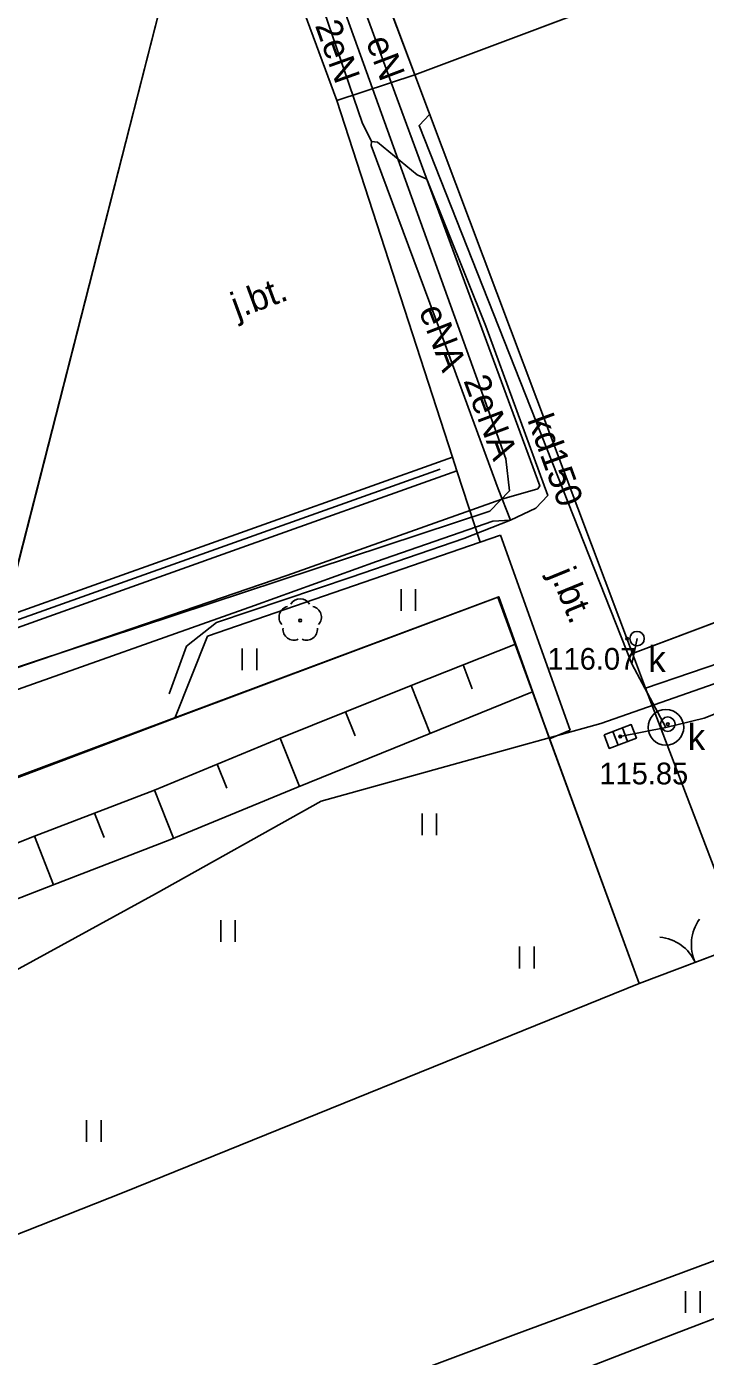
# Model space of a CAD drawing. Extents: x 6434771 to 6436222, y 5663454 to 5664782.
# Drawn here: x 6435320.71 to 6435344.15, y 5664367.3 to 5664413.22 of the extents above; entities that cross this region are included whole.
import ezdxf

# ---------------------------------------------------------------- set-up
doc = ezdxf.new("R2010")
doc.units = 0
for name, color, linetype in [('Warstwa 1', 7, 'Continuous'), ('Warstwa 10', 7, 'Continuous'), ('Warstwa 11', 7, 'Continuous'), ('Warstwa 12', 7, 'Continuous'), ('Warstwa 13', 7, 'Continuous'), ('Warstwa 14', 7, 'Continuous'), ('Warstwa 15', 7, 'Continuous'), ('Warstwa 2', 7, 'Continuous'), ('Warstwa 20', 7, 'Continuous'), ('Warstwa 21', 7, 'Continuous'), ('Warstwa 25', 7, 'Continuous'), ('Warstwa 3', 7, 'Continuous'), ('Warstwa 4', 7, 'Continuous'), ('Warstwa 5', 7, 'Continuous'), ('Warstwa 6', 7, 'Continuous'), ('Warstwa 7', 7, 'Continuous'), ('Warstwa 8', 7, 'Continuous'), ('Warstwa 9', 7, 'Continuous')]:
    doc.layers.add(name, color=color, linetype=linetype)

msp = doc.modelspace()

# ---------------------------------------------------------------- linework, layer by layer
at = {"layer": 'Warstwa 1'}
for p, q in [((6435319.733, 5664392.043), (6435327.723, 5664423.322)), ((6435319.733, 5664392.043), (6435327.723, 5664423.322)), ((6435341.861, 5664380.173), (6435417.059, 5664408.548)), ((6435341.861, 5664380.173), (6435417.059, 5664408.548)), ((6435292.971, 5664377.114), (6435336.982, 5664393.515)), ((6435292.971, 5664377.114), (6435336.982, 5664393.515)), ((6435336.982, 5664393.515), (6435341.861, 5664380.173)), ((6435336.982, 5664393.515), (6435341.861, 5664380.173))]:
    msp.add_line(p, q, dxfattribs=at)
for points in [[(6435400.148, 5664442.631), (6435400.81, 5664440.862), (6435375.755, 5664431.513), (6435364.625, 5664427.407), (6435343.215, 5664419.314), (6435342.014, 5664422.479), (6435331.534, 5664418.445), (6435334.111, 5664411.553), (6435377.225, 5664427.735), (6435412.18, 5664440.854), (6435411.564, 5664442.492), (6435409.554, 5664447.828), (6435399.599, 5664444.097)], [(6435341.629, 5664391.568), (6435334.111, 5664411.553), (6435412.18, 5664440.854), (6435419.619, 5664420.94)]]:
    msp.add_lwpolyline(points, close=True, dxfattribs=at)
at = {"layer": 'Warstwa 10'}
for p, q in [((6435333.984, 5664390.47), (6435337.594, 5664391.892)), ((6435337.594, 5664391.892), (6435338.178, 5664390.253)), ((6435335.781, 5664391.178), (6435336.096, 5664390.354)), ((6435329.457, 5664388.645), (6435333.984, 5664390.47)), ((6435333.984, 5664390.47), (6435334.646, 5664388.808)), ((6435334.607, 5664388.793), (6435338.178, 5664390.253)), ((6435331.72, 5664389.558), (6435332.055, 5664388.728)), ((6435330.043, 5664386.949), (6435334.607, 5664388.793)), ((6435325.12, 5664386.855), (6435329.457, 5664388.645)), ((6435329.457, 5664388.645), (6435330.134, 5664386.985)), ((6435327.288, 5664387.75), (6435327.624, 5664386.92)), ((6435325.651, 5664385.138), (6435330.043, 5664386.949)), ((6435320.98, 5664385.262), (6435325.12, 5664386.855)), ((6435325.12, 5664386.855), (6435325.784, 5664385.193)), ((6435323.05, 5664386.058), (6435323.38, 5664385.224)), ((6435316.892, 5664383.64), (6435320.98, 5664385.262)), ((6435320.98, 5664385.262), (6435321.635, 5664383.586)), ((6435321.602, 5664383.573), (6435325.651, 5664385.138)), ((6435317.423, 5664381.942), (6435321.602, 5664383.573))]:
    msp.add_line(p, q, dxfattribs=at)
msp.add_lwpolyline([(6435334.991, 5664397.941), (6435319.973, 5664392.58)], dxfattribs=at)
at = {"layer": 'Warstwa 11'}
msp.add_circle((6435330.155, 5664392.712), 0.05, dxfattribs=at)
for centre, start, end in [((6435330.155, 5664393.087), 30.1471, 149.8529), ((6435329.798, 5664392.828), 102.1471, 221.8529), ((6435330.512, 5664392.828), 318.1471, 77.8529), ((6435329.935, 5664392.409), 174.1471, 293.8529), ((6435330.375, 5664392.409), 246.1471, 5.8529)]:
    msp.add_arc(centre, 0.375, start, end, dxfattribs=at)
at = {"layer": 'Warstwa 12'}
for points in [[(6435334.034, 5664423.239), (6435332.025, 5664420.789), (6435330.499, 5664419.003), (6435329.652, 5664417.877), (6435329.686, 5664417.672), (6435330.091, 5664416.338), (6435332.294, 5664409.908), (6435332.615, 5664409.249), (6435332.82, 5664409.235), (6435334.194, 5664408.107), (6435334.53, 5664407.958), (6435336.566, 5664402.881), (6435338.703, 5664397.03), (6435338.286, 5664396.588), (6435337.412, 5664396.175), (6435336.809, 5664396.146), (6435332.784, 5664394.745), (6435328.572, 5664393.227), (6435319.671, 5664390.077), (6435311.398, 5664387.221), (6435299.008, 5664382.872), (6435295.953, 5664381.752), (6435294.025, 5664381.075)], [(6435289.38, 5664381.5), (6435290.814, 5664381.39), (6435292.178, 5664381.411), (6435292.576, 5664381.418), (6435293.644, 5664381.84), (6435303.49, 5664385.207), (6435311.374, 5664388.02), (6435318.977, 5664390.606), (6435329.696, 5664394.265), (6435337.121, 5664396.902), (6435338.357, 5664397.262), (6435338.429, 5664397.368), (6435333.417, 5664410.945), (6435332.517, 5664413.426), (6435330.723, 5664417.885), (6435330.608, 5664418.381), (6435333.269, 5664421.78), (6435334.373, 5664422.226)], [(6435289.38, 5664381.5), (6435291.73, 5664381.93), (6435293.664, 5664382.257), (6435306.661, 5664386.11), (6435319.78, 5664390.902), (6435336.698, 5664396.489), (6435337.387, 5664397.19), (6435337.25, 5664398.292), (6435330.227, 5664417.841), (6435331.084, 5664420.091), (6435332.388, 5664421.235), (6435334.698, 5664422.097), (6435335.491, 5664419.968)], [(6435325.629, 5664390.184), (6435326.228, 5664391.82), (6435327.264, 5664392.642), (6435331.911, 5664394.214), (6435335.809, 5664395.539), (6435337.412, 5664396.175), (6435336.988, 5664397.253), (6435335.004, 5664402.68), (6435332.609, 5664409.116), (6435332.615, 5664409.249)], [(6435300.679, 5664365.203), (6435303.486, 5664367.75), (6435312.692, 5664376.505), (6435317.179, 5664378.913), (6435325.155, 5664383.275), (6435330.884, 5664386.476), (6435335.81, 5664387.847), (6435340.535, 5664389.16), (6435349.048, 5664392.131), (6435360.805, 5664396.293), (6435370.984, 5664400.064), (6435380.14, 5664403.66), (6435380.105, 5664406.059)]]:
    msp.add_lwpolyline(points, dxfattribs=at)
at = {"layer": 'Warstwa 14'}
msp.add_circle((6435342.849, 5664389.133), 0.045, dxfattribs=at)
at = {"layer": 'Warstwa 15'}
msp.add_circle((6435342.782, 5664389.022), 0.616, dxfattribs=at)
at = {"layer": 'Warstwa 2'}
for points in [[(6435288.252, 5664382.112), (6435291.113, 5664383.058), (6435300.533, 5664386.274), (6435319.733, 5664392.043), (6435327.723, 5664423.322), (6435332.398, 5664441.038)], [(6435292.97, 5664377.11), (6435306.65, 5664382.1), (6435325.83, 5664389.34), (6435337.01, 5664393.53), (6435338.76, 5664388.62)]]:
    msp.add_lwpolyline(points, dxfattribs=at)
at = {"layer": 'Warstwa 20'}
for p, q in [((6435333.984, 5664390.47), (6435337.594, 5664391.892)), ((6435329.457, 5664388.645), (6435333.984, 5664390.47)), ((6435325.12, 5664386.855), (6435329.457, 5664388.645)), ((6435320.98, 5664385.262), (6435325.12, 5664386.855)), ((6435316.892, 5664383.64), (6435320.98, 5664385.262))]:
    msp.add_line(p, q, dxfattribs=at)
at = {"layer": 'Warstwa 21'}
for p, q in [((6435334.607, 5664388.793), (6435338.178, 5664390.253)), ((6435330.043, 5664386.949), (6435334.607, 5664388.793)), ((6435325.651, 5664385.138), (6435330.043, 5664386.949)), ((6435321.602, 5664383.573), (6435325.651, 5664385.138)), ((6435317.423, 5664381.942), (6435321.602, 5664383.573))]:
    msp.add_line(p, q, dxfattribs=at)
at = {"layer": 'Warstwa 25'}
msp.add_circle((6435341.444, 5664392.085), 0.045, dxfattribs=at)
at = {"layer": 'Warstwa 3'}
for centre, start, end in [((6435345.163, 5664381.523), 144.3851, 204.3851), ((6435342.431, 5664380.285), 24.3851, 84.3851)]:
    msp.add_arc(centre, 1.5, start, end, dxfattribs=at)
at = {"layer": 'Warstwa 4'}
for p, q in [((6435340.956, 5664388.88), (6435341.133, 5664388.412)), ((6435341.283, 5664389.004), (6435341.46, 5664388.536))]:
    msp.add_line(p, q, dxfattribs=at)
msp.add_lwpolyline([(6435340.652, 5664388.764), (6435341.587, 5664389.119), (6435341.764, 5664388.652), (6435340.829, 5664388.297)], close=True, dxfattribs=at)
for centre in [(6435341.785, 5664392.086), (6435342.849, 5664389.133)]:
    msp.add_circle(centre, 0.25, dxfattribs=at)
at = {"layer": 'Warstwa 5'}
for p, q in [((6435326.95, 5664392.17), (6435336.365, 5664395.417)), ((6435336.365, 5664395.417), (6435337.07, 5664395.66)), ((6435337.07, 5664395.66), (6435339.48, 5664388.92)), ((6435325.83, 5664389.34), (6435337.01, 5664393.53)), ((6435325.83, 5664389.34), (6435337.01, 5664393.53)), ((6435333.639, 5664393.04), (6435333.639, 5664393.79)), ((6435334.139, 5664393.04), (6435334.139, 5664393.79)), ((6435337.01, 5664393.53), (6435337.594, 5664391.892)), ((6435337.01, 5664393.53), (6435337.594, 5664391.892)), ((6435325.83, 5664389.34), (6435326.95, 5664392.17)), ((6435328.153, 5664390.998), (6435328.153, 5664391.748)), ((6435328.653, 5664390.998), (6435328.653, 5664391.748)), ((6435333.984, 5664390.47), (6435337.594, 5664391.892)), ((6435337.594, 5664391.892), (6435338.178, 5664390.253)), ((6435342.083, 5664390.376), (6435346.689, 5664391.949)), ((6435329.457, 5664388.645), (6435333.984, 5664390.47)), ((6435334.607, 5664388.793), (6435338.178, 5664390.253)), ((6435338.178, 5664390.253), (6435338.76, 5664388.62)), ((6435338.178, 5664390.253), (6435338.76, 5664388.62)), ((6435342.083, 5664390.376), (6435344.895, 5664382.997)), ((6435306.65, 5664382.1), (6435325.83, 5664389.34)), ((6435330.043, 5664386.949), (6435334.607, 5664388.793)), ((6435338.76, 5664388.62), (6435339.48, 5664388.92)), ((6435325.12, 5664386.855), (6435329.457, 5664388.645)), ((6435338.76, 5664388.62), (6435341.861, 5664380.173)), ((6435325.651, 5664385.138), (6435330.043, 5664386.949)), ((6435320.98, 5664385.262), (6435325.12, 5664386.855)), ((6435334.363, 5664385.295), (6435334.363, 5664386.045)), ((6435334.863, 5664385.295), (6435334.863, 5664386.045)), ((6435316.892, 5664383.64), (6435320.98, 5664385.262)), ((6435321.602, 5664383.573), (6435325.651, 5664385.138)), ((6435317.423, 5664381.942), (6435321.602, 5664383.573)), ((6435327.412, 5664381.61), (6435327.412, 5664382.36)), ((6435327.912, 5664381.61), (6435327.912, 5664382.36)), ((6435337.731, 5664380.699), (6435337.731, 5664381.449)), ((6435338.231, 5664380.699), (6435338.231, 5664381.449)), ((6435324.072, 5664372.972), (6435341.861, 5664380.173)), ((6435343.08, 5664368.083), (6435370.437, 5664378.469)), ((6435322.777, 5664374.71), (6435322.777, 5664375.46)), ((6435323.277, 5664374.71), (6435323.277, 5664375.46)), ((6435342.99, 5664370.061), (6435351.919, 5664373.402)), ((6435314.323, 5664369.113), (6435324.072, 5664372.972)), ((6435337.605, 5664368.07), (6435342.99, 5664370.061)), ((6435343.461, 5664368.804), (6435343.461, 5664369.554)), ((6435343.961, 5664368.804), (6435343.961, 5664369.554)), ((6435328.826, 5664364.784), (6435337.605, 5664368.07)), ((6435332.338, 5664363.924), (6435343.08, 5664368.083))]:
    msp.add_line(p, q, dxfattribs=at)
at = {"layer": 'Warstwa 6'}
msp.add_lwpolyline([(6435300.533, 5664386.274), (6435306.509, 5664388.452), (6435319.733, 5664392.043), (6435327.723, 5664423.322), (6435290.174, 5664426.865), (6435289.854, 5664425.249), (6435288.766, 5664422.952)], close=True, dxfattribs=at)
msp.add_lwpolyline([(6435327.723, 5664423.322), (6435319.733, 5664392.043), (6435306.509, 5664388.452), (6435300.533, 5664386.274), (6435288.252, 5664382.112), (6435301.901, 5664344.851), (6435302.896, 5664342.009), (6435304.062, 5664339.224), (6435304.188, 5664338.883), (6435308.059, 5664328.214), (6435308.212, 5664327.642), (6435312.558, 5664315.718), (6435328.967, 5664271.142), (6435453.294, 5664326.245), (6435419.247, 5664420.734)], dxfattribs=at)
for centre in [(6435342.849, 5664389.133), (6435341.208, 5664388.708)]:
    msp.add_circle(centre, 0.045, dxfattribs=at)
at = {"layer": 'Warstwa 7'}
for points in [[(6435341.605, 5664391.218), (6435334.259, 5664409.8), (6435334.623, 5664410.189)], [(6435341.605, 5664391.218), (6435341.785, 5664392.086)], [(6435342.782, 5664389.022), (6435341.605, 5664391.218)], [(6435342.782, 5664389.022), (6435344.105, 5664389.338), (6435345.265, 5664389.799)], [(6435342.782, 5664389.022), (6435341.208, 5664388.708)]]:
    msp.add_lwpolyline(points, dxfattribs=at)
at = {"layer": 'Warstwa 8'}
for p, q in [((6435319.934, 5664392.832), (6435327.508, 5664422.482)), ((6435331.534, 5664418.445), (6435334.111, 5664411.553)), ((6435328.946, 5664417.406), (6435331.416, 5664410.665)), ((6435328.946, 5664417.406), (6435331.416, 5664410.665)), ((6435331.416, 5664410.665), (6435334.111, 5664411.553)), ((6435331.416, 5664410.665), (6435334.111, 5664411.553)), ((6435334.111, 5664411.553), (6435341.629, 5664391.568)), ((6435331.416, 5664410.665), (6435335.411, 5664398.356)), ((6435331.416, 5664410.665), (6435335.411, 5664398.356)), ((6435319.934, 5664392.832), (6435335.411, 5664398.356)), ((6435335.411, 5664398.356), (6435335.565, 5664397.881)), ((6435335.565, 5664397.881), (6435336.365, 5664395.417)), ((6435336.365, 5664395.417), (6435337.07, 5664395.66)), ((6435337.07, 5664395.66), (6435339.48, 5664388.92)), ((6435341.629, 5664391.568), (6435342.083, 5664390.376)), ((6435342.083, 5664390.376), (6435344.895, 5664382.997)), ((6435338.76, 5664388.62), (6435339.48, 5664388.92)), ((6435338.76, 5664388.62), (6435341.861, 5664380.173)), ((6435341.861, 5664380.173), (6435344.912, 5664381.324))]:
    msp.add_line(p, q, dxfattribs=at)
at = {"layer": 'Warstwa 9'}
for p, q in [((6435341.629, 5664391.568), (6435419.619, 5664420.94)), ((6435327.811, 5664395.113), (6435335.565, 5664397.881)), ((6435335.565, 5664397.881), (6435336.365, 5664395.417)), ((6435326.95, 5664392.17), (6435336.365, 5664395.417)), ((6435320.057, 5664392.345), (6435327.811, 5664395.113)), ((6435325.83, 5664389.34), (6435326.95, 5664392.17)), ((6435341.629, 5664391.568), (6435342.083, 5664390.376)), ((6435342.083, 5664390.376), (6435346.689, 5664391.949)), ((6435306.65, 5664382.1), (6435325.83, 5664389.34)), ((6435341.861, 5664380.173), (6435344.912, 5664381.324)), ((6435324.072, 5664372.972), (6435341.861, 5664380.173)), ((6435343.08, 5664368.083), (6435370.437, 5664378.469)), ((6435342.99, 5664370.061), (6435351.919, 5664373.402)), ((6435314.323, 5664369.113), (6435324.072, 5664372.972)), ((6435337.605, 5664368.07), (6435342.99, 5664370.061)), ((6435328.826, 5664364.784), (6435337.605, 5664368.07)), ((6435332.338, 5664363.924), (6435343.08, 5664368.083))]:
    msp.add_line(p, q, dxfattribs=at)

# ---------------------------------------------------------------- texts
at = {"layer": 'Warstwa 13'}
for s, rotation, p in [('2eN', 289.6015, (6435330.657, 5664413.266)), ('eN', 290.6328, (6435332.411, 5664412.713)), ('eNA', 291.1084, (6435334.239, 5664403.417)), ('2eNA', 290.461, (6435335.785, 5664400.995))]:
    msp.add_text(s, height=0.9, rotation=rotation, dxfattribs=at).set_placement(p)
at = {"layer": 'Warstwa 25'}
msp.add_text('116.07', height=0.75, dxfattribs=at).set_placement((6435338.69, 5664391.013))
at = {"layer": 'Warstwa 5'}
for p in [(6435342.178, 5664390.93), (6435343.538, 5664388.24)]:
    msp.add_text('k', height=0.9, dxfattribs=at).set_placement(p)
at = {"layer": 'Warstwa 6'}
msp.add_text('115.85', height=0.75, dxfattribs=at).set_placement((6435340.485, 5664387.053))
at = {"layer": 'Warstwa 7'}
msp.add_text('kd150', height=0.9, rotation=289.9338, dxfattribs=at).set_placement((6435337.989, 5664399.647))
at = {"layer": 'Warstwa 8'}
for rotation, p in [(20.2426, (6435327.971, 5664403.127)), (292.2658, (6435338.768, 5664394.326))]:
    msp.add_text('j.bt.', height=0.9, rotation=rotation, dxfattribs=at).set_placement(p)

doc.saveas('drawing.dxf')
